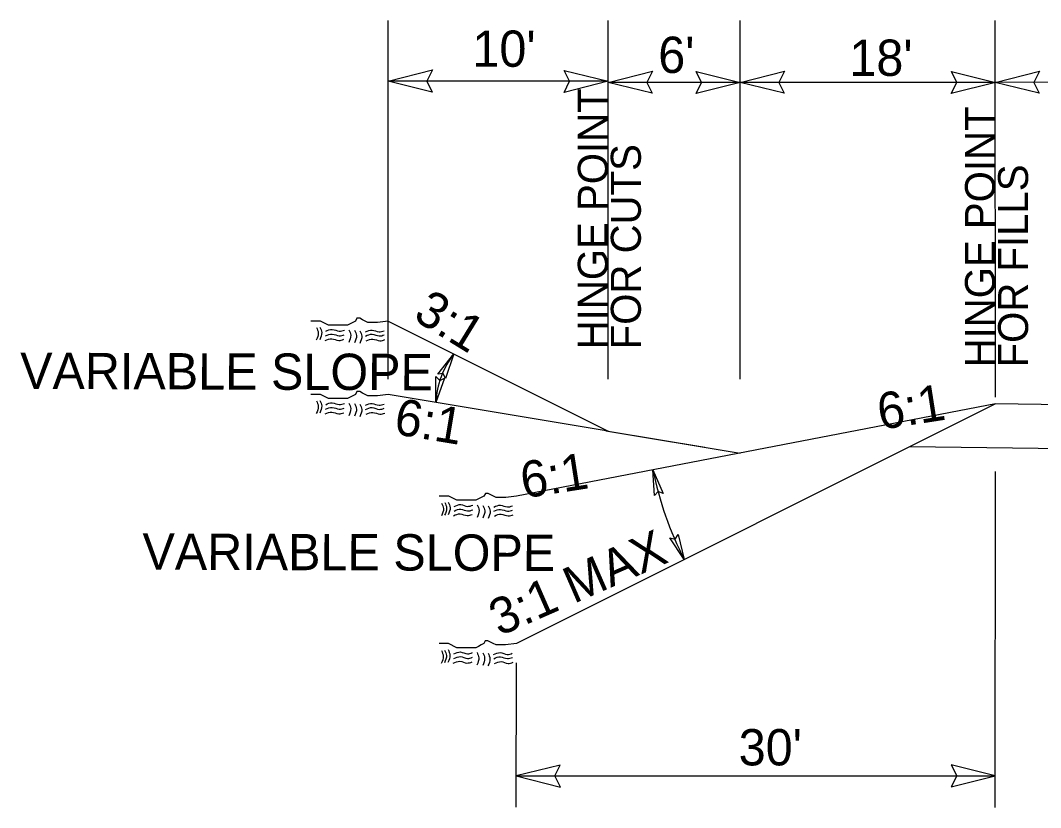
# Model space of a CAD drawing. Extents: x 2241081 to 2251104, y 658534 to 663427.
# Drawn here: x 2241573.1 to 2241805, y 660552.5 to 660731.3 of the extents above; entities that cross this region are included whole.
import ezdxf

# ---------------------------------------------------------------- set-up
doc = ezdxf.new("R2010")
doc.units = 0
for name, color, linetype in [('Old_Level_1', 7, 'Continuous'), ('Old_Level_2', 7, 'Continuous'), ('Prop Dimension', 7, 'Continuous'), ('Prop Dimension Text', 7, 'Continuous'), ('Prop PHM Text', 7, 'Continuous'), ('Typical Hinge Slope Interstate CELL', 7, 'Continuous'), ('Typical Terminator CELL', 7, 'Continuous')]:
    doc.layers.add(name, color=color, linetype=linetype)

# ---------------------------------------------------------------- blocks, each defined once
blk = doc.blocks.new('TERMINATOR')
at = {"layer": 'Typical Terminator CELL'}
blk.add_lwpolyline([(-0.4687, 0.0807), (0, 0), (-0.4713, -0.0833), (-0.4114, 0)], close=True, dxfattribs=at)

msp = doc.modelspace()

# ---------------------------------------------------------------- linework, layer by layer
at = {"layer": 'Old_Level_1'}
for p, q in [((2241656.72, 660663.02), (2241706.72, 660638.02)), ((2241706.72, 660638.02), (2241656.72, 660646.36)), ((2241794.73, 660644.19), (2241685.9, 660623.24)), ((2241706.72, 660638.02), (2241728.72, 660634.35))]:
    msp.add_line(p, q, dxfattribs=at)
for points in [[(2241656.72, 660663.02), (2241654.26, 660662.71), (2241653.64, 660662.72), (2241652.71, 660662.71), (2241652.1, 660662.71), (2241651.48, 660663.02), (2241650.87, 660663.33), (2241650.25, 660663.64), (2241649.63, 660663.64), (2241649.32, 660663.02), (2241648.71, 660662.71), (2241648.09, 660662.41), (2241647.48, 660662.1), (2241646.86, 660662.1), (2241646.24, 660662.1), (2241645.63, 660662.1), (2241645.01, 660662.1), (2241644.4, 660662.1), (2241643.78, 660662.1), (2241643.16, 660662.1), (2241642.55, 660662.41), (2241641.93, 660662.71), (2241641.32, 660663.02), (2241640.39, 660663.02), (2241639.77, 660663.02), (2241639.16, 660663.02)], [(2241656.72, 660646.36), (2241654.26, 660646.05), (2241653.64, 660646.05), (2241652.71, 660646.05), (2241652.1, 660646.05), (2241651.48, 660646.36), (2241650.87, 660646.67), (2241650.25, 660646.98), (2241649.63, 660646.98), (2241649.32, 660646.36), (2241648.71, 660646.05), (2241648.09, 660645.74), (2241647.48, 660645.43), (2241646.86, 660645.43), (2241646.24, 660645.43), (2241645.63, 660645.43), (2241645.01, 660645.43), (2241644.4, 660645.43), (2241643.78, 660645.43), (2241643.16, 660645.43), (2241642.55, 660645.74), (2241641.93, 660646.05), (2241641.32, 660646.36), (2241640.39, 660646.36), (2241639.77, 660646.36), (2241639.16, 660646.36)], [(2241685.9, 660623.24), (2241683.43, 660622.93), (2241682.82, 660622.93), (2241681.89, 660622.93), (2241681.28, 660622.93), (2241680.66, 660623.24), (2241680.05, 660623.55), (2241679.43, 660623.86), (2241678.81, 660623.86), (2241678.5, 660623.24), (2241677.89, 660622.93), (2241677.27, 660622.62), (2241676.66, 660622.32), (2241676.04, 660622.32), (2241675.42, 660622.32), (2241674.81, 660622.32), (2241674.19, 660622.32), (2241673.57, 660622.32), (2241672.96, 660622.32), (2241672.34, 660622.32), (2241671.73, 660622.62), (2241671.11, 660622.93), (2241670.49, 660623.24), (2241669.57, 660623.24), (2241668.95, 660623.24), (2241668.34, 660623.24)], [(2241685.86, 660589.75), (2241683.39, 660589.44), (2241682.78, 660589.44), (2241681.85, 660589.44), (2241681.24, 660589.44), (2241680.62, 660589.75), (2241680, 660590.06), (2241679.39, 660590.37), (2241678.77, 660590.37), (2241678.46, 660589.75), (2241677.85, 660589.44), (2241677.23, 660589.13), (2241676.61, 660588.83), (2241676, 660588.83), (2241675.38, 660588.83), (2241674.77, 660588.83), (2241674.15, 660588.83), (2241673.53, 660588.83), (2241672.92, 660588.83), (2241672.3, 660588.83), (2241671.69, 660589.13), (2241671.07, 660589.44), (2241670.45, 660589.75), (2241669.53, 660589.75), (2241668.91, 660589.75), (2241668.3, 660589.75)]]:
    msp.add_lwpolyline(points, dxfattribs=at)
for points in [[(2241640.41, 660661.58), (2241640.83, 660660.33), (2241640.37, 660658.68)], [(2241640.41, 660661.58), (2241640.83, 660660.33), (2241640.37, 660658.68)], [(2241641.19, 660661.66), (2241641.62, 660660.41), (2241641.16, 660658.77)], [(2241641.19, 660661.66), (2241641.62, 660660.41), (2241641.16, 660658.77)], [(2241642.51, 660659.64), (2241644.02, 660660.07), (2241645.6, 660659.66), (2241646.75, 660659.92)], [(2241642.51, 660659.64), (2241644.02, 660660.07), (2241645.6, 660659.66), (2241646.75, 660659.92)], [(2241642.52, 660660.69), (2241644.02, 660661.12), (2241645.62, 660660.72), (2241646.76, 660660.97)], [(2241642.52, 660660.69), (2241644.02, 660661.12), (2241645.62, 660660.72), (2241646.76, 660660.97)], [(2241647.78, 660661.04), (2241648.2, 660659.8), (2241647.75, 660658.16)], [(2241647.78, 660661.04), (2241648.2, 660659.8), (2241647.75, 660658.16)], [(2241649.09, 660660.94), (2241649.51, 660659.7), (2241649.06, 660658.05)], [(2241649.09, 660660.94), (2241649.51, 660659.7), (2241649.06, 660658.05)], [(2241650.3, 660660.83), (2241650.73, 660659.59), (2241650.27, 660657.95)], [(2241650.3, 660660.83), (2241650.73, 660659.59), (2241650.27, 660657.95)], [(2241651.55, 660660.55), (2241653.06, 660660.98), (2241654.64, 660660.57), (2241655.79, 660660.82)], [(2241651.55, 660660.55), (2241653.06, 660660.98), (2241654.64, 660660.57), (2241655.79, 660660.82)], [(2241651.59, 660659.6), (2241653.09, 660660.04), (2241654.68, 660659.63), (2241655.83, 660659.88)], [(2241651.59, 660659.6), (2241653.09, 660660.04), (2241654.68, 660659.63), (2241655.83, 660659.88)], [(2241642.39, 660658.59), (2241643.9, 660659.01), (2241645.49, 660658.61), (2241646.64, 660658.87)], [(2241642.39, 660658.59), (2241643.9, 660659.01), (2241645.49, 660658.61), (2241646.64, 660658.87)], [(2241651.74, 660658.51), (2241653.24, 660658.94), (2241654.84, 660658.53), (2241655.98, 660658.79)], [(2241651.74, 660658.51), (2241653.24, 660658.94), (2241654.84, 660658.53), (2241655.98, 660658.79)], [(2241640.41, 660644.91), (2241640.83, 660643.67), (2241640.37, 660642.02)], [(2241640.41, 660644.91), (2241640.83, 660643.67), (2241640.37, 660642.02)], [(2241641.19, 660644.99), (2241641.62, 660643.75), (2241641.16, 660642.1)], [(2241641.19, 660644.99), (2241641.62, 660643.75), (2241641.16, 660642.1)], [(2241642.51, 660642.98), (2241644.02, 660643.4), (2241645.6, 660643), (2241646.75, 660643.26)], [(2241642.51, 660642.98), (2241644.02, 660643.4), (2241645.6, 660643), (2241646.75, 660643.26)], [(2241642.52, 660644.02), (2241644.02, 660644.46), (2241645.62, 660644.05), (2241646.76, 660644.31)], [(2241642.52, 660644.02), (2241644.02, 660644.46), (2241645.62, 660644.05), (2241646.76, 660644.31)], [(2241647.78, 660644.38), (2241648.2, 660643.14), (2241647.75, 660641.49)], [(2241647.78, 660644.38), (2241648.2, 660643.14), (2241647.75, 660641.49)], [(2241649.09, 660644.28), (2241649.51, 660643.03), (2241649.06, 660641.39)], [(2241649.09, 660644.28), (2241649.51, 660643.03), (2241649.06, 660641.39)], [(2241650.3, 660644.17), (2241650.73, 660642.92), (2241650.27, 660641.28)], [(2241650.3, 660644.17), (2241650.73, 660642.92), (2241650.27, 660641.28)], [(2241651.55, 660643.88), (2241653.06, 660644.31), (2241654.64, 660643.9), (2241655.79, 660644.16)], [(2241651.55, 660643.88), (2241653.06, 660644.31), (2241654.64, 660643.9), (2241655.79, 660644.16)], [(2241651.59, 660642.94), (2241653.09, 660643.37), (2241654.68, 660642.96), (2241655.83, 660643.22)], [(2241651.59, 660642.94), (2241653.09, 660643.37), (2241654.68, 660642.96), (2241655.83, 660643.22)], [(2241642.39, 660641.92), (2241643.9, 660642.35), (2241645.49, 660641.95), (2241646.64, 660642.2)], [(2241642.39, 660641.92), (2241643.9, 660642.35), (2241645.49, 660641.95), (2241646.64, 660642.2)], [(2241651.74, 660641.85), (2241653.24, 660642.28), (2241654.84, 660641.87), (2241655.98, 660642.13)], [(2241651.74, 660641.85), (2241653.24, 660642.28), (2241654.84, 660641.87), (2241655.98, 660642.13)]]:
    msp.add_spline(points, degree=3, dxfattribs=at)
at = {"layer": 'Old_Level_2'}
for p, q in [((2241914.75, 660642.52), (2241794.73, 660644.19)), ((2241954.41, 660631.97), (2241775.27, 660634.46))]:
    msp.add_line(p, q, dxfattribs=at)
for points in [[(2241668.86, 660621.65), (2241669.28, 660620.41), (2241668.83, 660618.76)], [(2241668.86, 660621.65), (2241669.28, 660620.41), (2241668.83, 660618.76)], [(2241669.59, 660621.79), (2241670.01, 660620.55), (2241669.55, 660618.9)], [(2241669.59, 660621.79), (2241670.01, 660620.55), (2241669.55, 660618.9)], [(2241670.37, 660621.88), (2241670.8, 660620.63), (2241670.34, 660618.99)], [(2241670.37, 660621.88), (2241670.8, 660620.63), (2241670.34, 660618.99)], [(2241671.69, 660619.86), (2241673.2, 660620.29), (2241674.78, 660619.88), (2241675.93, 660620.14)], [(2241671.69, 660619.86), (2241673.2, 660620.29), (2241674.78, 660619.88), (2241675.93, 660620.14)], [(2241671.7, 660620.91), (2241673.2, 660621.34), (2241674.79, 660620.93), (2241675.93, 660621.19)], [(2241671.7, 660620.91), (2241673.2, 660621.34), (2241674.79, 660620.93), (2241675.93, 660621.19)], [(2241676.96, 660621.26), (2241677.38, 660620.02), (2241676.93, 660618.37)], [(2241676.96, 660621.26), (2241677.38, 660620.02), (2241676.93, 660618.37)], [(2241678.27, 660621.16), (2241678.69, 660619.92), (2241678.24, 660618.27)], [(2241678.27, 660621.16), (2241678.69, 660619.92), (2241678.24, 660618.27)], [(2241679.48, 660621.05), (2241679.91, 660619.81), (2241679.45, 660618.16)], [(2241679.48, 660621.05), (2241679.91, 660619.81), (2241679.45, 660618.16)], [(2241680.73, 660620.77), (2241682.23, 660621.19), (2241683.82, 660620.79), (2241684.97, 660621.04)], [(2241680.73, 660620.77), (2241682.23, 660621.19), (2241683.82, 660620.79), (2241684.97, 660621.04)], [(2241680.77, 660619.82), (2241682.27, 660620.25), (2241683.86, 660619.84), (2241685.01, 660620.1)], [(2241680.77, 660619.82), (2241682.27, 660620.25), (2241683.86, 660619.84), (2241685.01, 660620.1)], [(2241671.57, 660618.8), (2241673.08, 660619.23), (2241674.67, 660618.83), (2241675.82, 660619.09)], [(2241671.57, 660618.8), (2241673.08, 660619.23), (2241674.67, 660618.83), (2241675.82, 660619.09)], [(2241680.92, 660618.73), (2241682.42, 660619.16), (2241684.01, 660618.75), (2241685.16, 660619.01)], [(2241668.82, 660588.16), (2241669.24, 660586.92), (2241668.79, 660585.27)], [(2241668.82, 660588.16), (2241669.24, 660586.92), (2241668.79, 660585.27)], [(2241669.55, 660588.3), (2241669.97, 660587.06), (2241669.51, 660585.41)], [(2241669.55, 660588.3), (2241669.97, 660587.06), (2241669.51, 660585.41)], [(2241670.33, 660588.39), (2241670.76, 660587.14), (2241670.3, 660585.5)], [(2241670.33, 660588.39), (2241670.76, 660587.14), (2241670.3, 660585.5)], [(2241671.66, 660587.42), (2241673.16, 660587.85), (2241674.75, 660587.44), (2241675.89, 660587.7)], [(2241671.66, 660587.42), (2241673.16, 660587.85), (2241674.75, 660587.44), (2241675.89, 660587.7)], [(2241676.92, 660587.77), (2241677.33, 660586.53), (2241676.89, 660584.88)], [(2241676.92, 660587.77), (2241677.33, 660586.53), (2241676.89, 660584.88)], [(2241678.23, 660587.67), (2241678.65, 660586.43), (2241678.2, 660584.78)], [(2241678.23, 660587.67), (2241678.65, 660586.43), (2241678.2, 660584.78)], [(2241679.44, 660587.56), (2241679.86, 660586.32), (2241679.41, 660584.67)], [(2241679.44, 660587.56), (2241679.86, 660586.32), (2241679.41, 660584.67)], [(2241680.69, 660587.27), (2241682.19, 660587.7), (2241683.78, 660587.3), (2241684.93, 660587.55)], [(2241680.69, 660587.27), (2241682.19, 660587.7), (2241683.78, 660587.3), (2241684.93, 660587.55)], [(2241671.53, 660585.31), (2241673.04, 660585.74), (2241674.63, 660585.34), (2241675.78, 660585.59)], [(2241671.53, 660585.31), (2241673.04, 660585.74), (2241674.63, 660585.34), (2241675.78, 660585.59)], [(2241671.65, 660586.37), (2241673.16, 660586.8), (2241674.74, 660586.39), (2241675.88, 660586.65)], [(2241671.65, 660586.37), (2241673.16, 660586.8), (2241674.74, 660586.39), (2241675.88, 660586.65)], [(2241680.73, 660586.33), (2241682.23, 660586.76), (2241683.82, 660586.35), (2241684.97, 660586.61)], [(2241680.73, 660586.33), (2241682.23, 660586.76), (2241683.82, 660586.35), (2241684.97, 660586.61)], [(2241680.88, 660585.24), (2241682.38, 660585.67), (2241683.97, 660585.26), (2241685.12, 660585.52)]]:
    msp.add_spline(points, degree=3, dxfattribs=at)
at = {"layer": 'Prop Dimension'}
for centre, radius, start, end in [((2241686.66, 660643.69), 19.12, 141.6676, 177.4305), ((2241796.24, 660645.64), 81.05, 191.6788, 206.9901)]:
    msp.add_arc(centre, radius, start, end, dxfattribs=at)
at = {"layer": 'Prop Dimension Text'}
for p, q in [((2241656.73, 660649.83), (2241656.73, 660731.3)), ((2241706.73, 660649.83), (2241706.73, 660731.3)), ((2241736.73, 660649.83), (2241736.73, 660731.3)), ((2241794.74, 660645.71), (2241794.69, 660731.3)), ((2241656.73, 660717.61), (2241656.73, 660717.61)), ((2241706.73, 660717.49), (2241656.73, 660717.49)), ((2241706.73, 660717.61), (2241706.73, 660717.61)), ((2241736.73, 660717.23), (2241706.73, 660717.23)), ((2241794.75, 660717.23), (2241736.73, 660717.23)), ((2241854.7, 660717.27), (2241794.7, 660717.23)), ((2241794.7, 660552.51), (2241794.74, 660628.84)), ((2241685.85, 660552.58), (2241685.87, 660585.4)), ((2241685.85, 660559.7), (2241794.7, 660559.7))]:
    msp.add_line(p, q, dxfattribs=at)
at = {"layer": 'Typical Hinge Slope Interstate CELL'}
for p, q in [((2241794.73, 660644.19), (2241685.86, 660589.75)), ((2241706.22, 660638.1), (2241736.72, 660633.02))]:
    msp.add_line(p, q, dxfattribs=at)
at = {"layer": 'Typical Terminator CELL'}
for points in [[(2241668, 660650.98), (2241671.66, 660655.55), (2241669.75, 660649.98), (2241669.21, 660651.12)], [(2241669.56, 660650.05), (2241667.56, 660644.55), (2241667.58, 660650.44), (2241668.45, 660649.53)], [(2241717.26, 660623.4), (2241716.87, 660629.24), (2241719.23, 660623.84), (2241718.06, 660624.32)], [(2241722.61, 660614.54), (2241724.02, 660608.86), (2241720.75, 660613.76), (2241721.98, 660613.49)]]:
    msp.add_lwpolyline(points, close=True, dxfattribs=at)

# ---------------------------------------------------------------- block references
for p, xscale, yscale, rotation in [((2241656.73, 660717.49), 21.314641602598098, 30.593161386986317, -179.96511250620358), ((2241706.73, 660717.49), 21.314641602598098, 30.593161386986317, 0.03488749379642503), ((2241706.73, 660717.23), 21.314641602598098, 30.593161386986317, -179.96511250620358), ((2241736.73, 660717.23), 21.314641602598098, 30.593161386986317, 0.03488749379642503), ((2241736.73, 660717.23), 21.314641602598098, 30.593161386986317, -179.96511250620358), ((2241794.75, 660717.23), 21.314641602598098, 30.593161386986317, 0.03488749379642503), ((2241794.7, 660717.23), 21.314641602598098, 30.593161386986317, -179.96511250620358), ((2241685.85, 660559.7), 21.314641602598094, -30.59316138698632, 179.96498243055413), ((2241794.7, 660559.7), 21.314641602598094, -30.59316138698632, -0.0350175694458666)]:
    msp.add_blockref('TERMINATOR', p, dxfattribs=dict(at, xscale=xscale, yscale=yscale, rotation=rotation))

# ---------------------------------------------------------------- texts
at = {"layer": 'Prop Dimension Text'}
for s, rotation, p in [("10'", 359.9999, (2241675.87, 660720.76)), ("6'", 359.9999, (2241718.1, 660719.36)), ("18'", 359.9999, (2241761.54, 660718.7)), ('6:1', 8.8656, (2241768.59, 660638.3)), ('6:1', 8.8656, (2241687.48, 660622.72)), ("30'", 359.9999, (2241736.39, 660562.09))]:
    msp.add_text(s, height=8.25, rotation=rotation, dxfattribs=at).set_placement(p)
at = {"layer": 'Prop PHM Text'}
for s, height, p in [('HINGE POINT', 6.8193, (2241706.64, 660656.6)), ('HINGE POINT', 6.8193, (2241794.65, 660652.48)), ('FOR CUTS', 6.819, (2241714.15, 660656.6)), ('FOR FILLS', 6.819, (2241802.16, 660652.48))]:
    msp.add_text(s, height=height, rotation=89.9999, dxfattribs=at).set_placement(p)
at = {"layer": 'Typical Hinge Slope Interstate CELL'}
for s, rotation, p in [('3:1', 328.4414, (2241662.11, 660663.54)), ('VARIABLE SLOPE', 359.8157, (2241573.06, 660647.6)), ('6:1', 350.5376, (2241657.77, 660637.41)), ('3:1 MAX', 23.6411, (2241682.02, 660591.37)), ('VARIABLE SLOPE', 359.8157, (2241600.86, 660606.54))]:
    msp.add_text(s, height=8.25, rotation=rotation, dxfattribs=at).set_placement(p)

doc.saveas('drawing.dxf')
